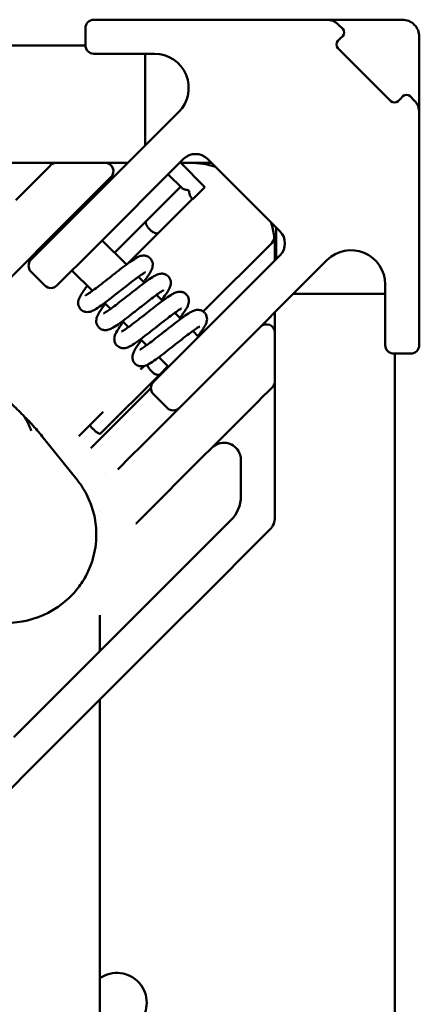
# Model space of a CAD drawing. Header units: millimetres. Extents: x 0 to 14369, y -869 to 2970.
# Tile 364 of 656: x 2144 to 2167, y 1088 to 1146. Entities that reach past the tile are written whole.
import ezdxf

# ---------------------------------------------------------------- set-up
doc = ezdxf.new("R2010")
doc.units = ezdxf.units.MM
doc.header["$LTSCALE"] = 10
doc.layers.add('Sichtbar (ISO)', color=7, linetype='Continuous', lineweight=50)

msp = doc.modelspace()

# ---------------------------------------------------------------- linework, layer by layer
at = {"layer": 'Sichtbar (ISO)'}
for p, q in [((2149.668, 1145.548), (2148.168, 1145.548)), ((2149.668, 1145.548), (2161.808, 1145.548)), ((2162.873, 1145.548), (2163.205, 1145.548)), ((2163.558, 1145.548), (2164.037, 1145.548)), ((2147.668, 1145.048), (2147.668, 1144.048)), ((2162.515, 1145.255), (2162.757, 1145.013)), ((2162.474, 1144.306), (2162.616, 1144.447)), ((2162.757, 1144.589), (2162.616, 1144.447)), ((2069.518, 1144.035), (2147.669, 1144.035)), ((2162.392, 1144.035), (2162.392, 1144.035)), ((2165.585, 1140.77), (2162.474, 1143.882)), ((2149.668, 1143.548), (2148.168, 1143.548)), ((2149.668, 1143.548), (2151.726, 1143.548)), ((2151.165, 1143.548), (2151.165, 1138.159)), ((2166.151, 1140.912), (2166.01, 1140.77)), ((2166.151, 1140.912), (2166.292, 1141.053)), ((2166.717, 1141.053), (2166.959, 1140.811)), ((2165.818, 1140.683), (2165.818, 1140.683)), ((2153.14, 1140.134), (2146.6, 1133.593)), ((2167.252, 1140.104), (2167.252, 1127.965)), ((2148.12, 1132.073), (2153.423, 1137.376)), ((2154.837, 1137.376), (2159.08, 1133.134)), ((2137.988, 1137.154), (2143.862, 1137.154)), ((2145.575, 1136.952), (2144.914, 1136.291)), ((2145.575, 1136.952), (2145.63, 1137.008)), ((2145.984, 1137.154), (2148.812, 1137.154)), ((2153.228, 1137.181), (2154.677, 1135.731)), ((2153.787, 1137.154), (2153.254, 1137.154)), ((2153.787, 1137.154), (2155.059, 1137.154)), ((2144.883, 1136.26), (2144.361, 1135.739)), ((2149.11, 1136.245), (2147.897, 1135.032)), ((2149.11, 1136.245), (2149.166, 1136.301)), ((2152.52, 1136.473), (2153.315, 1135.678)), ((2144.361, 1135.739), (2143.579, 1134.957)), ((2151.254, 1133.757), (2153.246, 1135.748)), ((2153.97, 1135.024), (2154.677, 1135.731)), ((2144.159, 1134.971), (2144.159, 1134.971)), ((2147.897, 1135.032), (2147.115, 1134.25)), ((2151.963, 1133.051), (2153.953, 1135.041)), ((2153.881, 1135.113), (2153.97, 1135.024)), ((2147.115, 1134.25), (2142.145, 1129.28)), ((2147.13, 1134.123), (2147.059, 1134.194)), ((2144.478, 1131.472), (2146.6, 1133.593)), ((2149.375, 1131.878), (2151.254, 1133.757)), ((2158.858, 1133.356), (2158.858, 1131.497)), ((2150.141, 1131.23), (2151.963, 1133.051)), ((2145.362, 1132.356), (2145.291, 1132.426)), ((2148.12, 1132.073), (2145.998, 1129.952)), ((2150.074, 1131.18), (2148.65, 1132.603)), ((2154.585, 1128.427), (2158.596, 1132.437)), ((2159.08, 1131.719), (2153.777, 1126.416)), ((2161.837, 1131.436), (2155.297, 1124.896)), ((2145.291, 1129.952), (2144.478, 1130.765)), ((2148.078, 1129.64), (2146.882, 1130.835)), ((2151.134, 1130.119), (2150.784, 1130.469)), ((2165.252, 1127.965), (2165.252, 1130.022)), ((2152.195, 1129.058), (2151.845, 1129.409)), ((2159.863, 1129.461), (2165.252, 1129.461)), ((2149.138, 1128.579), (2148.788, 1128.93)), ((2153.256, 1127.998), (2152.905, 1128.348)), ((2158.787, 1127.905), (2158.787, 1128.283)), ((2150.199, 1127.519), (2149.849, 1127.869)), ((2165.252, 1127.965), (2165.252, 1126.465)), ((2167.252, 1126.465), (2167.252, 1127.965)), ((2154.307, 1126.946), (2153.966, 1127.287)), ((2158.787, 1127.179), (2158.787, 1124.35)), ((2151.26, 1126.458), (2150.909, 1126.808)), ((2151.655, 1124.295), (2153.777, 1126.416)), ((2152.539, 1125.179), (2151.97, 1125.748)), ((2165.752, 1125.965), (2166.752, 1125.965)), ((2165.818, 1125.965), (2165.818, 641.735)), ((2151.109, 1125.233), (2150.895, 1125.019)), ((2150.913, 1120.512), (2155.883, 1125.482)), ((2152.504, 1125.214), (2152.031, 1124.741)), ((2152.031, 1124.741), (2148.556, 1121.266)), ((2158.641, 1123.997), (2158.585, 1123.941)), ((2151.509, 1123.936), (2148.027, 1120.454)), ((2152.469, 1122.774), (2151.655, 1123.588)), ((2157.925, 1123.281), (2158.585, 1123.941)), ((2157.372, 1122.728), (2157.894, 1123.25)), ((2158.787, 1123.045), (2158.787, 1122.745)), ((2147.32, 1121.161), (2148.713, 1122.554)), ((2157.372, 1122.728), (2156.59, 1121.946)), ((2158.787, 1122.473), (2158.787, 1122.229)), ((2153.035, 1118.391), (2156.59, 1121.946)), ((2158.787, 1122.229), (2158.787, 1116.355)), ((2147.181, 1118.554), (2145.137, 1121.107)), ((2147.32, 1121.161), (2147.282, 1121.124)), ((2150.913, 1120.512), (2150.356, 1119.955)), ((2147.989, 1120.417), (2148.027, 1120.454)), ((2149.566, 1119.165), (2150.356, 1119.955)), ((2156.787, 1117.598), (2156.787, 1119.729)), ((2153.035, 1118.391), (2152.477, 1117.834)), ((2150.736, 1116.092), (2152.477, 1117.834)), ((2148.518, 1116.673), (2148.518, 1116.674)), ((2150.644, 1116), (2150.679, 1116.035)), ((2150.71, 1116.066), (2150.721, 1116.077)), ((2150.733, 1116.089), (2150.736, 1116.092)), ((2152.762, 1112.744), (2156.201, 1116.184)), ((2158.494, 1115.648), (2154.177, 1111.33)), ((2151.742, 1111.724), (2152.762, 1112.744)), ((2143.476, 1103.458), (2151.742, 1111.724)), ((2154.177, 1111.33), (2153.156, 1110.31)), ((2148.518, 1110.911), (2148.518, 1110.911)), ((2153.156, 1110.31), (2144.89, 1102.044)), ((2148.518, 1108.5), (2148.518, 1110.621)), ((2148.518, 1069.561), (2148.518, 1105.671)), ((2144.278, 1101.431), (2144.89, 1102.044)), ((2144.278, 1101.431), (2129.428, 1086.582))]:
    msp.add_line(p, q, dxfattribs=at)
for centre, radius, start, end in [((2148.168, 1145.048), 0.5, 90, 180), ((2161.808, 1144.548), 1, 45, 90), ((2166.252, 1144.548), 1, 359.99998, 90.00003), ((2162.545, 1144.801), 0.3, 315, 45), ((2162.686, 1144.094), 0.3, 135, 225), ((2148.168, 1144.048), 0.5, 180, 270), ((2151.726, 1141.548), 2, 315, 90), ((2165.797, 1140.982), 0.3, 225, 315), ((2166.505, 1140.841), 0.3, 45, 135), ((2166.252, 1140.104), 1, 0, 45), ((2154.13, 1136.669), 1, 45, 135), ((2145.984, 1136.654), 0.5, 90, 135), ((2148.812, 1136.654), 0.5, 315, 90), ((2153.787, 1132.154), 5, 72.50063, 90), ((2153.787, 1132.154), 5, 8.1301, 17.49937), ((2158.242, 1132.791), 0.5, 315, 8.1301), ((2158.373, 1132.426), 1, 315, 45), ((2163.252, 1130.022), 2, 0, 135), ((2144.832, 1131.118), 0.5, 135, 225), ((2145.645, 1130.305), 0.5, 225, 315), ((2158.287, 1127.179), 0.5, 0, 135), ((2165.752, 1126.465), 0.5, 180, 270), ((2166.752, 1126.465), 0.5, 270, 0), ((2152.009, 1123.941), 0.5, 135, 225), ((2158.287, 1124.35), 0.5, 315, 0), ((2152.822, 1123.128), 0.5, 225, 315), ((2155.787, 1119.729), 1, 30.32761, 135), ((2155.787, 1119.729), 1, 0, 3.22913), ((2139.49, 1119.887), 9.407, 354.20635, 354.20642), ((2139.49, 1119.887), 9.407, 354.20635, 354.20642), ((2154.787, 1117.598), 2, 315, 0), ((2157.787, 1116.355), 1, 315, 0), ((2149.518, 1087.885), 1.75, 235.1501, 124.8499), ((2149.518, 1087.885), 1.75, 235.1501, 124.8499)]:
    msp.add_arc(centre, radius, start, end, dxfattribs=at)
for centre, major_axis, ratio, start_param, end_param in [((2144.052, 1135.434), (0.886, 0.882), 0.000665, 5.928371, 6.049504), ((2158.287, 1132.154), (0.5, 0), 0.393655, 6.282932, 6.283173), ((2157.067, 1122.419), (0.882, 0.886), 0.000665, 0.233682, 0.354814), ((2150.28, 1116.343), (0.354, -0.354), 0.850796, 6.283128, 6.283178), ((2143.707, 1105.103), (0.707, -0.707), 0.57735, 6.283168, 6.283191)]:
    msp.add_ellipse(centre, major_axis=major_axis, ratio=ratio, start_param=start_param, end_param=end_param, dxfattribs=at)
for points in [[(2161.808, 1145.548), (2161.808, 1145.548), (2161.811, 1145.548), (2161.817, 1145.548)], [(2163.205, 1145.548), (2163.318, 1145.548), (2163.436, 1145.548), (2163.558, 1145.548)], [(2164.037, 1145.548), (2164.504, 1145.548), (2165.025, 1145.548), (2165.577, 1145.548)], [(2167.252, 1142.976), (2167.252, 1142.823), (2167.252, 1142.673), (2167.252, 1142.529)], [(2167.252, 1141.043), (2167.252, 1140.773), (2167.252, 1140.552), (2167.252, 1140.394)], [(2144.611, 1137.154), (2144.871, 1137.154), (2145.125, 1137.154), (2145.345, 1137.154)], [(2145.624, 1137.154), (2145.674, 1137.154), (2145.72, 1137.154), (2145.762, 1137.154)], [(2145.89, 1137.154), (2145.934, 1137.154), (2145.963, 1137.154), (2145.977, 1137.154)], [(2145.977, 1137.154), (2145.981, 1137.154), (2145.984, 1137.154), (2145.984, 1137.154)], [(2151.963, 1133.051), (2151.963, 1133.051), (2151.963, 1133.051), (2151.963, 1133.051)], [(2158.738, 1132.853), (2158.737, 1132.858), (2158.737, 1132.861), (2158.737, 1132.861)], [(2158.738, 1132.853), (2158.74, 1132.841), (2158.742, 1132.822), (2158.746, 1132.794)], [(2158.766, 1132.619), (2158.768, 1132.59), (2158.771, 1132.56), (2158.773, 1132.528)], [(2158.781, 1132.402), (2158.779, 1132.447), (2158.776, 1132.489), (2158.773, 1132.528)], [(2158.781, 1132.402), (2158.783, 1132.355), (2158.785, 1132.305), (2158.786, 1132.255)], [(2158.787, 1132.154), (2158.787, 1132.189), (2158.787, 1132.222), (2158.786, 1132.255)], [(2158.787, 1132.154), (2158.787, 1132.075), (2158.787, 1131.993), (2158.787, 1131.91)], [(2158.787, 1128.386), (2158.787, 1128.352), (2158.787, 1128.317), (2158.787, 1128.283)], [(2158.787, 1127.905), (2158.787, 1127.836), (2158.787, 1127.768), (2158.787, 1127.703)], [(2158.787, 1127.396), (2158.787, 1127.37), (2158.787, 1127.345), (2158.787, 1127.322)], [(2158.787, 1127.238), (2158.787, 1127.212), (2158.787, 1127.196), (2158.787, 1127.185)], [(2158.787, 1127.179), (2158.787, 1127.179), (2158.787, 1127.181), (2158.787, 1127.185)], [(2158.787, 1124.35), (2158.787, 1124.35), (2158.787, 1124.348), (2158.787, 1124.343)], [(2158.787, 1124.343), (2158.787, 1124.333), (2158.787, 1124.315), (2158.787, 1124.287)], [(2158.787, 1124.189), (2158.787, 1124.143), (2158.787, 1124.089), (2158.787, 1124.028)], [(2158.787, 1123.363), (2158.787, 1123.26), (2158.787, 1123.153), (2158.787, 1123.045)], [(2158.787, 1122.745), (2158.787, 1122.655), (2158.787, 1122.564), (2158.787, 1122.473)], [(2150.644, 1116), (2150.641, 1115.997), (2150.637, 1115.993), (2150.633, 1115.989)], [(2150.71, 1116.066), (2150.701, 1116.057), (2150.691, 1116.047), (2150.679, 1116.035)], [(2150.733, 1116.089), (2150.729, 1116.086), (2150.725, 1116.082), (2150.721, 1116.077)]]:
    msp.add_open_spline(points, degree=3, dxfattribs=at)
for points, knots in [([(2161.817, 1145.548), (2161.857, 1145.548), (2162.028, 1145.548), (2162.463, 1145.548), (2162.654, 1145.548), (2162.873, 1145.548)], [0, 0, 0, 0, 0.2296458, 0.2296458, 0.3586173, 0.3586173, 0.3586173, 0.3586173]), ([(2165.577, 1145.548), (2165.577, 1145.548), (2165.785, 1145.548), (2166.01, 1145.548), (2166.252, 1145.548)], [0.91657311, 0.91657311, 0.91657311, 0.91657311, 0.91666667, 0.99999993, 0.99999993, 0.99999993, 0.99999993]), ([(2167.252, 1144.548), (2167.252, 1144.348), (2167.252, 1144.156), (2167.252, 1143.974), (2167.252, 1143.792), (2167.252, 1143.62), (2167.252, 1143.453), (2167.252, 1143.289), (2167.252, 1143.129), (2167.252, 1142.976)], [0, 0, 0, 0, 0.0714286, 0.0714286, 0.0714286, 0.1428571, 0.1428571, 0.1428571, 0.2133044, 0.2133044, 0.2133044, 0.2133044]), ([(2167.252, 1142.529), (2167.252, 1142.526), (2167.252, 1142.524), (2167.252, 1142.521), (2167.252, 1142.378), (2167.252, 1142.24), (2167.252, 1142.108), (2167.252, 1141.977), (2167.252, 1141.851), (2167.252, 1141.731), (2167.252, 1141.611), (2167.252, 1141.498), (2167.252, 1141.39), (2167.252, 1141.282), (2167.252, 1141.18), (2167.252, 1141.084), (2167.252, 1141.07), (2167.252, 1141.056), (2167.252, 1141.043)], [0.2844726, 0.2844726, 0.2844726, 0.2844726, 0.2857143, 0.2857143, 0.2857143, 0.3571429, 0.3571429, 0.3571429, 0.4285714, 0.4285714, 0.4285714, 0.5, 0.5, 0.5, 0.5714286, 0.5714286, 0.5714286, 0.5817952, 0.5817952, 0.5817952, 0.5817952]), ([(2167.252, 1140.394), (2167.252, 1140.34), (2167.252, 1140.291), (2167.252, 1140.249), (2167.252, 1140.207), (2167.252, 1140.171), (2167.252, 1140.145), (2167.252, 1140.12), (2167.252, 1140.104), (2167.252, 1140.104)], [0.7867268, 0.7867268, 0.7867268, 0.7867268, 0.8571429, 0.8571429, 0.8571429, 0.9285714, 0.9285714, 0.9285714, 1, 1, 1, 1]), ([(2143.862, 1137.154), (2144.028, 1137.154), (2144.29, 1137.154), (2144.521, 1137.154), (2144.611, 1137.154)], [0, 0, 0, 0, 0.1111111, 0.1879508, 0.1879508, 0.1879508, 0.1879508]), ([(2145.345, 1137.154), (2145.347, 1137.154), (2145.433, 1137.154), (2145.529, 1137.154), (2145.609, 1137.154), (2145.624, 1137.154)], [0.442817, 0.442817, 0.442817, 0.442817, 0.4444444, 0.5555556, 0.5840631, 0.5840631, 0.5840631, 0.5840631]), ([(2145.762, 1137.154), (2145.803, 1137.154), (2145.847, 1137.154), (2145.883, 1137.154), (2145.89, 1137.154)], [0.6784653, 0.6784653, 0.6784653, 0.6784653, 0.7777778, 0.8015303, 0.8015303, 0.8015303, 0.8015303]), ([(2148.966, 1137.154), (2148.963, 1137.154), (2148.96, 1137.154), (2148.957, 1137.154), (2148.939, 1137.154), (2148.922, 1137.154), (2148.908, 1137.154), (2148.893, 1137.154), (2148.88, 1137.154), (2148.869, 1137.154), (2148.862, 1137.154), (2148.855, 1137.154), (2148.85, 1137.154), (2148.846, 1137.154), (2148.842, 1137.154), (2148.839, 1137.154), (2148.83, 1137.154), (2148.824, 1137.154), (2148.819, 1137.154), (2148.816, 1137.154), (2148.814, 1137.154), (2148.813, 1137.154)], [0.6706126, 0.6706126, 0.6706126, 0.6706126, 0.6800253, 0.6800253, 0.6800253, 0.737988, 0.737988, 0.737988, 0.7971699, 0.7971699, 0.7971699, 0.8333333, 0.8333333, 0.8333333, 0.8594016, 0.8594016, 0.8594016, 0.9265534, 0.9265534, 0.9265534, 0.9740417, 0.9740417, 0.9740417, 0.9740417]), ([(2148.966, 1137.154), (2149.026, 1137.154), (2149.1, 1137.154), (2149.266, 1137.154), (2149.359, 1137.154), (2149.456, 1137.154)], [0, 0, 0, 0, 0.03084745, 0.03084745, 0.06283461, 0.06283461, 0.06283461, 0.06283461]), ([(2150.161, 1137.154), (2150.112, 1137.154), (2150.064, 1137.154), (2150.018, 1137.154), (2149.953, 1137.154), (2149.891, 1137.154), (2149.83, 1137.154), (2149.824, 1137.154), (2149.817, 1137.154), (2149.81, 1137.154), (2149.76, 1137.154), (2149.711, 1137.154), (2149.663, 1137.154), (2149.612, 1137.154), (2149.562, 1137.154), (2149.515, 1137.154), (2149.495, 1137.154), (2149.476, 1137.154), (2149.457, 1137.154), (2149.457, 1137.154), (2149.456, 1137.154), (2149.456, 1137.154)], [0.024734, 0.024734, 0.024734, 0.024734, 0.0804483, 0.0804483, 0.0804483, 0.158036, 0.158036, 0.158036, 0.1666667, 0.1666667, 0.1666667, 0.232441, 0.232441, 0.232441, 0.3038559, 0.3038559, 0.3038559, 0.3333333, 0.3333333, 0.3333333, 0.3341466, 0.3341466, 0.3341466, 0.3341466]), ([(2153.315, 1135.678), (2153.32, 1135.673), (2153.326, 1135.669), (2153.369, 1135.634), (2153.426, 1135.606), (2153.534, 1135.575), (2153.565, 1135.568), (2153.614, 1135.559), (2153.632, 1135.556), (2153.659, 1135.553), (2153.669, 1135.552), (2153.684, 1135.552), (2153.69, 1135.552), (2153.7, 1135.553), (2153.703, 1135.554), (2153.71, 1135.557), (2153.712, 1135.559), (2153.715, 1135.561), (2153.715, 1135.561), (2153.715, 1135.561)], [-0.0614024, -0.0614024, -0.0614024, -0.0614024, -0.05627451, -0.05627451, -0.0255897, -0.0255897, -0.01422826, -0.01422826, -0.00805379, -0.00805379, -0.00459711, -0.00459711, -0.00256234, -0.00256234, -0.00116973, -0.00116973, 0, 0, 0.00000115, 0.00000115, 0.00000115, 0.00000115]), ([(2153.762, 1135.513), (2153.762, 1135.513), (2153.762, 1135.513), (2153.761, 1135.513), (2153.761, 1135.512), (2153.76, 1135.511), (2153.759, 1135.51), (2153.757, 1135.506), (2153.755, 1135.501), (2153.753, 1135.486), (2153.753, 1135.472), (2153.756, 1135.441), (2153.758, 1135.426), (2153.768, 1135.368), (2153.78, 1135.312), (2153.823, 1135.192), (2153.849, 1135.149), (2153.876, 1135.118), (2153.879, 1135.115), (2153.881, 1135.113)], [-0.05808345, -0.05808345, -0.05808345, -0.05808345, -0.05804017, -0.05804017, -0.05794149, -0.05794149, -0.05776225, -0.05776225, -0.0569744, -0.0569744, -0.05564174, -0.05564174, -0.05447895, -0.05447895, -0.05105123, -0.05105123, -0.04698725, -0.04698725, -0.04653697, -0.04653697, -0.04653697, -0.04653697]), ([(2151.254, 1133.757), (2151.244, 1133.746), (2151.235, 1133.733), (2151.229, 1133.718), (2151.228, 1133.716), (2151.227, 1133.714), (2151.226, 1133.711), (2151.222, 1133.698), (2151.219, 1133.683), (2151.218, 1133.667), (2151.217, 1133.662), (2151.217, 1133.656), (2151.217, 1133.65), (2151.217, 1133.636), (2151.219, 1133.621), (2151.221, 1133.606), (2151.223, 1133.596), (2151.225, 1133.586), (2151.228, 1133.576), (2151.231, 1133.564), (2151.235, 1133.55), (2151.24, 1133.537), (2151.245, 1133.523), (2151.251, 1133.508), (2151.258, 1133.493), (2151.262, 1133.483), (2151.267, 1133.473), (2151.273, 1133.463), (2151.282, 1133.445), (2151.293, 1133.426), (2151.305, 1133.407), (2151.309, 1133.4), (2151.314, 1133.394), (2151.318, 1133.387), (2151.333, 1133.365), (2151.35, 1133.342), (2151.367, 1133.321), (2151.37, 1133.317), (2151.372, 1133.314), (2151.375, 1133.311), (2151.396, 1133.286), (2151.418, 1133.262), (2151.44, 1133.239)], [0.0011368, 0.0011368, 0.0011368, 0.0011368, 0.1239356, 0.1239356, 0.1239356, 0.1428571, 0.1428571, 0.1428571, 0.2478565, 0.2478565, 0.2478565, 0.2857143, 0.2857143, 0.2857143, 0.3727594, 0.3727594, 0.3727594, 0.4285714, 0.4285714, 0.4285714, 0.4972122, 0.4972122, 0.4972122, 0.5714286, 0.5714286, 0.5714286, 0.6219224, 0.6219224, 0.6219224, 0.7142857, 0.7142857, 0.7142857, 0.7477412, 0.7477412, 0.7477412, 0.8571429, 0.8571429, 0.8571429, 0.8731867, 0.8731867, 0.8731867, 1, 1, 1, 1]), ([(2151.44, 1133.239), (2151.463, 1133.216), (2151.488, 1133.194), (2151.513, 1133.173), (2151.516, 1133.171), (2151.519, 1133.168), (2151.522, 1133.166), (2151.544, 1133.148), (2151.566, 1133.131), (2151.589, 1133.116), (2151.596, 1133.112), (2151.602, 1133.107), (2151.609, 1133.103), (2151.628, 1133.091), (2151.647, 1133.08), (2151.666, 1133.07), (2151.676, 1133.065), (2151.686, 1133.06), (2151.696, 1133.055), (2151.711, 1133.049), (2151.726, 1133.043), (2151.74, 1133.037), (2151.754, 1133.032), (2151.767, 1133.028), (2151.78, 1133.025), (2151.79, 1133.022), (2151.8, 1133.02), (2151.81, 1133.018), (2151.825, 1133.016), (2151.84, 1133.014), (2151.854, 1133.014), (2151.86, 1133.014), (2151.866, 1133.014), (2151.871, 1133.014), (2151.888, 1133.015), (2151.903, 1133.018), (2151.916, 1133.023), (2151.919, 1133.024), (2151.921, 1133.024), (2151.923, 1133.025), (2151.938, 1133.031), (2151.952, 1133.04), (2151.963, 1133.051)], [0, 0, 0, 0, 0.127291, 0.127291, 0.127291, 0.142857, 0.142857, 0.142857, 0.252705, 0.252705, 0.252705, 0.285714, 0.285714, 0.285714, 0.378148, 0.378148, 0.378148, 0.428571, 0.428571, 0.428571, 0.502296, 0.502296, 0.502296, 0.571429, 0.571429, 0.571429, 0.626199, 0.626199, 0.626199, 0.714286, 0.714286, 0.714286, 0.750776, 0.750776, 0.750776, 0.857143, 0.857143, 0.857143, 0.874766, 0.874766, 0.874766, 1, 1, 1, 1]), ([(2158.766, 1132.619), (2158.762, 1132.661), (2158.755, 1132.726), (2158.749, 1132.775), (2158.746, 1132.794)], [0.4355358, 0.4355358, 0.4355358, 0.4355358, 0.6, 0.7254828, 0.7254828, 0.7254828, 0.7254828]), ([(2147.673, 1129.376), (2147.673, 1129.376), (2147.673, 1129.376), (2147.676, 1129.377), (2147.685, 1129.381), (2147.721, 1129.4), (2147.752, 1129.418), (2147.84, 1129.474), (2147.904, 1129.517), (2148.069, 1129.632), (2148.177, 1129.712), (2148.423, 1129.898), (2148.567, 1130.009), (2148.871, 1130.246), (2149.036, 1130.376), (2149.366, 1130.635), (2149.534, 1130.767), (2149.856, 1131.016), (2150.012, 1131.135), (2150.298, 1131.344), (2150.429, 1131.436), (2150.609, 1131.549), (2150.67, 1131.585), (2150.806, 1131.653), (2150.88, 1131.687), (2151.044, 1131.713), (2151.114, 1131.716), (2151.245, 1131.692), (2151.308, 1131.669), (2151.4, 1131.613), (2151.434, 1131.587), (2151.464, 1131.557)], [0.0782802, 0.0782802, 0.0782802, 0.0782802, 0.0804245, 0.0804245, 0.1002586, 0.1002586, 0.128227, 0.128227, 0.1677342, 0.1677342, 0.2191537, 0.2191537, 0.2772389, 0.2772389, 0.3390115, 0.3390115, 0.4031055, 0.4031055, 0.4692275, 0.4692275, 0.5380545, 0.5380545, 0.5772046, 0.5772046, 0.6246709, 0.6246709, 0.6507472, 0.6507472, 0.67257, 0.67257, 0.6865676, 0.6865676, 0.6865676, 0.6865676]), ([(2151.464, 1131.557), (2151.507, 1131.514), (2151.543, 1131.462), (2151.593, 1131.355), (2151.608, 1131.298), (2151.621, 1131.189), (2151.619, 1131.135), (2151.605, 1131.039), (2151.593, 1130.997), (2151.559, 1130.899), (2151.534, 1130.846), (2151.431, 1130.652), (2151.325, 1130.496), (2151.158, 1130.264), (2151.123, 1130.216), (2151.086, 1130.167)], [0, 0, 0, 0, 0.0201309, 0.0201309, 0.0398923, 0.0398923, 0.0603638, 0.0603638, 0.0820056, 0.0820056, 0.1161591, 0.1161591, 0.2069321, 0.2069321, 0.229242, 0.229242, 0.229242, 0.229242]), ([(2158.787, 1131.427), (2158.787, 1131.511), (2158.787, 1131.668), (2158.787, 1131.835), (2158.787, 1131.91)], [0.7982602, 0.7982602, 0.7982602, 0.7982602, 0.875, 0.9353696, 0.9353696, 0.9353696, 0.9353696]), ([(2151.189, 1130.733), (2151.189, 1130.733), (2151.189, 1130.733), (2151.186, 1130.732), (2151.175, 1130.727), (2151.139, 1130.708), (2151.108, 1130.69), (2151.018, 1130.633), (2150.952, 1130.589), (2150.784, 1130.471), (2150.676, 1130.391), (2150.428, 1130.204), (2150.283, 1130.091), (2149.976, 1129.852), (2149.811, 1129.722), (2149.482, 1129.463), (2149.314, 1129.332), (2148.994, 1129.084), (2148.839, 1128.966), (2148.553, 1128.758), (2148.423, 1128.667), (2148.242, 1128.554), (2148.181, 1128.518), (2148.046, 1128.452), (2147.973, 1128.42), (2147.812, 1128.396), (2147.745, 1128.394), (2147.617, 1128.417), (2147.556, 1128.44), (2147.463, 1128.495), (2147.428, 1128.522), (2147.398, 1128.552)], [0.0784146, 0.0784146, 0.0784146, 0.0784146, 0.0811448, 0.0811448, 0.1008462, 0.1008462, 0.128751, 0.128751, 0.1692244, 0.1692244, 0.2203749, 0.2203749, 0.2789769, 0.2789769, 0.3408623, 0.3408623, 0.4048071, 0.4048071, 0.4708002, 0.4708002, 0.5400568, 0.5400568, 0.5795914, 0.5795914, 0.6258731, 0.6258731, 0.6507822, 0.6507822, 0.6722928, 0.6722928, 0.6865077, 0.6865077, 0.6865077, 0.6865077]), ([(2148.734, 1128.315), (2148.734, 1128.315), (2148.736, 1128.316), (2148.751, 1128.323), (2148.769, 1128.333), (2148.827, 1128.366), (2148.872, 1128.395), (2148.995, 1128.477), (2149.08, 1128.536), (2149.285, 1128.686), (2149.412, 1128.782), (2149.691, 1128.997), (2149.846, 1129.118), (2150.167, 1129.37), (2150.335, 1129.503), (2150.665, 1129.761), (2150.829, 1129.889), (2151.137, 1130.122), (2151.282, 1130.229), (2151.546, 1130.413), (2151.663, 1130.488), (2151.85, 1130.585), (2151.923, 1130.62), (2152.085, 1130.651), (2152.156, 1130.656), (2152.29, 1130.636), (2152.353, 1130.615), (2152.452, 1130.56), (2152.491, 1130.53), (2152.524, 1130.497)], [0.0780919, 0.0780919, 0.0780919, 0.0780919, 0.089059, 0.089059, 0.112064, 0.112064, 0.1457625, 0.1457625, 0.1911536, 0.1911536, 0.2464687, 0.2464687, 0.3066044, 0.3066044, 0.3695245, 0.3695245, 0.4345909, 0.4345909, 0.5017962, 0.5017962, 0.5734599, 0.5734599, 0.6217784, 0.6217784, 0.6485778, 0.6485778, 0.6705764, 0.6705764, 0.6863864, 0.6863864, 0.6863864, 0.6863864]), ([(2152.524, 1130.497), (2152.567, 1130.454), (2152.603, 1130.402), (2152.654, 1130.294), (2152.669, 1130.238), (2152.682, 1130.129), (2152.68, 1130.075), (2152.666, 1129.978), (2152.654, 1129.936), (2152.618, 1129.834), (2152.592, 1129.78), (2152.484, 1129.579), (2152.373, 1129.416), (2152.204, 1129.184), (2152.176, 1129.146), (2152.147, 1129.106)], [0, 0, 0, 0, 0.020168, 0.020168, 0.0399534, 0.0399534, 0.0604388, 0.0604388, 0.0825759, 0.0825759, 0.1178211, 0.1178211, 0.2114127, 0.2114127, 0.2292964, 0.2292964, 0.2292964, 0.2292964]), ([(2147.398, 1128.552), (2147.355, 1128.595), (2147.319, 1128.647), (2147.269, 1128.754), (2147.254, 1128.81), (2147.241, 1128.919), (2147.243, 1128.972), (2147.256, 1129.068), (2147.268, 1129.11), (2147.302, 1129.21), (2147.328, 1129.263), (2147.432, 1129.459), (2147.537, 1129.613), (2147.704, 1129.845), (2147.739, 1129.893), (2147.776, 1129.942)], [0, 0, 0, 0, 0.0200576, 0.0200576, 0.0397416, 0.0397416, 0.0600722, 0.0600722, 0.0819661, 0.0819661, 0.1165024, 0.1165024, 0.2069992, 0.2069992, 0.2293725, 0.2293725, 0.2293725, 0.2293725]), ([(2152.249, 1129.673), (2152.249, 1129.673), (2152.247, 1129.672), (2152.233, 1129.665), (2152.215, 1129.656), (2152.159, 1129.623), (2152.114, 1129.595), (2151.993, 1129.515), (2151.91, 1129.456), (2151.707, 1129.308), (2151.58, 1129.213), (2151.303, 1129), (2151.147, 1128.878), (2150.828, 1128.627), (2150.659, 1128.494), (2150.33, 1128.236), (2150.166, 1128.108), (2149.857, 1127.874), (2149.711, 1127.766), (2149.446, 1127.581), (2149.328, 1127.505), (2149.142, 1127.407), (2149.071, 1127.373), (2148.941, 1127.344), (2148.908, 1127.339), (2148.81, 1127.334), (2148.738, 1127.341), (2148.61, 1127.382), (2148.553, 1127.412), (2148.488, 1127.464), (2148.473, 1127.477), (2148.459, 1127.491)], [0.0781004, 0.0781004, 0.0781004, 0.0781004, 0.0885885, 0.0885885, 0.1115155, 0.1115155, 0.1449262, 0.1449262, 0.1899069, 0.1899069, 0.2451028, 0.2451028, 0.3052155, 0.3052155, 0.3680411, 0.3680411, 0.4329291, 0.4329291, 0.5001647, 0.5001647, 0.5717369, 0.5717369, 0.6193455, 0.6193455, 0.6337188, 0.6337188, 0.6590117, 0.6590117, 0.6798829, 0.6798829, 0.6864945, 0.6864945, 0.6864945, 0.6864945]), ([(2149.795, 1127.255), (2149.795, 1127.255), (2149.795, 1127.255), (2149.797, 1127.256), (2149.808, 1127.261), (2149.844, 1127.28), (2149.875, 1127.298), (2149.964, 1127.354), (2150.03, 1127.398), (2150.196, 1127.516), (2150.305, 1127.595), (2150.553, 1127.782), (2150.698, 1127.894), (2151.003, 1128.133), (2151.168, 1128.263), (2151.497, 1128.522), (2151.665, 1128.654), (2151.986, 1128.902), (2152.142, 1129.02), (2152.427, 1129.229), (2152.558, 1129.32), (2152.739, 1129.433), (2152.8, 1129.468), (2152.935, 1129.535), (2153.008, 1129.568), (2153.17, 1129.592), (2153.237, 1129.594), (2153.366, 1129.571), (2153.428, 1129.548), (2153.521, 1129.493), (2153.555, 1129.466), (2153.585, 1129.436)], [0.0784316, 0.0784316, 0.0784316, 0.0784316, 0.0809057, 0.0809057, 0.1008689, 0.1008689, 0.1286079, 0.1286079, 0.1688198, 0.1688198, 0.220145, 0.220145, 0.2785746, 0.2785746, 0.3403808, 0.3403808, 0.4043655, 0.4043655, 0.4705065, 0.4705065, 0.539611, 0.539611, 0.5789993, 0.5789993, 0.6256318, 0.6256318, 0.6507607, 0.6507607, 0.6724392, 0.6724392, 0.6865883, 0.6865883, 0.6865883, 0.6865883]), ([(2153.585, 1129.436), (2153.628, 1129.393), (2153.664, 1129.341), (2153.714, 1129.234), (2153.729, 1129.178), (2153.743, 1129.069), (2153.74, 1129.016), (2153.727, 1128.92), (2153.715, 1128.878), (2153.681, 1128.779), (2153.656, 1128.727), (2153.553, 1128.532), (2153.449, 1128.378), (2153.281, 1128.145), (2153.245, 1128.096), (2153.208, 1128.046)], [0, 0, 0, 0, 0.0200649, 0.0200649, 0.0397738, 0.0397738, 0.0600073, 0.0600073, 0.0817322, 0.0817322, 0.1159279, 0.1159279, 0.2063442, 0.2063442, 0.2293008, 0.2293008, 0.2293008, 0.2293008]), ([(2148.459, 1127.491), (2148.416, 1127.535), (2148.38, 1127.586), (2148.33, 1127.694), (2148.314, 1127.75), (2148.301, 1127.86), (2148.303, 1127.913), (2148.318, 1128.01), (2148.33, 1128.053), (2148.365, 1128.155), (2148.391, 1128.208), (2148.495, 1128.402), (2148.599, 1128.556), (2148.765, 1128.784), (2148.8, 1128.832), (2148.836, 1128.882)], [0, 0, 0, 0, 0.0201823, 0.0201823, 0.0399829, 0.0399829, 0.0604947, 0.0604947, 0.0826545, 0.0826545, 0.1178263, 0.1178263, 0.2068701, 0.2068701, 0.2293028, 0.2293028, 0.2293028, 0.2293028]), ([(2153.31, 1128.612), (2153.31, 1128.612), (2153.31, 1128.612), (2153.307, 1128.611), (2153.297, 1128.606), (2153.26, 1128.587), (2153.23, 1128.569), (2153.141, 1128.513), (2153.075, 1128.469), (2152.908, 1128.351), (2152.8, 1128.272), (2152.552, 1128.085), (2152.407, 1127.973), (2152.102, 1127.734), (2151.937, 1127.604), (2151.608, 1127.345), (2151.44, 1127.214), (2151.119, 1126.965), (2150.963, 1126.847), (2150.677, 1126.638), (2150.547, 1126.547), (2150.366, 1126.434), (2150.305, 1126.399), (2150.17, 1126.332), (2150.096, 1126.299), (2149.935, 1126.274), (2149.867, 1126.272), (2149.739, 1126.296), (2149.677, 1126.318), (2149.584, 1126.374), (2149.549, 1126.401), (2149.519, 1126.431)], [0.0784175, 0.0784175, 0.0784175, 0.0784175, 0.0808702, 0.0808702, 0.1008283, 0.1008283, 0.1285904, 0.1285904, 0.1687478, 0.1687478, 0.2200994, 0.2200994, 0.2784929, 0.2784929, 0.3402936, 0.3402936, 0.4042867, 0.4042867, 0.4704428, 0.4704428, 0.5395174, 0.5395174, 0.5788873, 0.5788873, 0.6255769, 0.6255769, 0.6507391, 0.6507391, 0.6724371, 0.6724371, 0.6865918, 0.6865918, 0.6865918, 0.6865918]), ([(2150.855, 1126.194), (2150.855, 1126.194), (2150.857, 1126.195), (2150.871, 1126.201), (2150.889, 1126.211), (2150.945, 1126.243), (2150.99, 1126.271), (2151.111, 1126.351), (2151.194, 1126.41), (2151.396, 1126.557), (2151.522, 1126.653), (2151.8, 1126.866), (2151.955, 1126.987), (2152.275, 1127.238), (2152.443, 1127.371), (2152.772, 1127.629), (2152.937, 1127.757), (2153.245, 1127.991), (2153.391, 1128.099), (2153.657, 1128.285), (2153.775, 1128.361), (2153.961, 1128.459), (2154.032, 1128.493), (2154.161, 1128.522), (2154.194, 1128.527), (2154.294, 1128.533), (2154.366, 1128.526), (2154.494, 1128.484), (2154.551, 1128.454), (2154.616, 1128.403), (2154.632, 1128.389), (2154.646, 1128.375)], [0.0781074, 0.0781074, 0.0781074, 0.0781074, 0.0885141, 0.0885141, 0.111421, 0.111421, 0.1447777, 0.1447777, 0.1897031, 0.1897031, 0.2448665, 0.2448665, 0.304975, 0.304975, 0.3677901, 0.3677901, 0.4326583, 0.4326583, 0.4998836, 0.4998836, 0.5714388, 0.5714388, 0.6189335, 0.6189335, 0.6335549, 0.6335549, 0.6589953, 0.6589953, 0.6798628, 0.6798628, 0.6865027, 0.6865027, 0.6865027, 0.6865027]), ([(2154.646, 1128.375), (2154.689, 1128.332), (2154.725, 1128.28), (2154.775, 1128.173), (2154.79, 1128.116), (2154.803, 1128.007), (2154.801, 1127.953), (2154.787, 1127.856), (2154.775, 1127.813), (2154.739, 1127.712), (2154.713, 1127.659), (2154.609, 1127.465), (2154.505, 1127.311), (2154.339, 1127.081), (2154.304, 1127.034), (2154.268, 1126.985)], [0, 0, 0, 0, 0.0201825, 0.0201825, 0.0399835, 0.0399835, 0.0604965, 0.0604965, 0.0826557, 0.0826557, 0.1177265, 0.1177265, 0.2070473, 0.2070473, 0.2293217, 0.2293217, 0.2293217, 0.2293217]), ([(2149.519, 1126.431), (2149.476, 1126.474), (2149.441, 1126.525), (2149.39, 1126.633), (2149.375, 1126.689), (2149.362, 1126.798), (2149.364, 1126.851), (2149.378, 1126.947), (2149.389, 1126.989), (2149.423, 1127.088), (2149.448, 1127.14), (2149.551, 1127.334), (2149.656, 1127.489), (2149.823, 1127.721), (2149.859, 1127.77), (2149.897, 1127.821)], [0, 0, 0, 0, 0.020073, 0.020073, 0.0397878, 0.0397878, 0.060029, 0.060029, 0.0817321, 0.0817321, 0.1159098, 0.1159098, 0.2063356, 0.2063356, 0.2292932, 0.2292932, 0.2292932, 0.2292932]), ([(2154.371, 1127.551), (2154.371, 1127.551), (2154.368, 1127.55), (2154.354, 1127.543), (2154.335, 1127.534), (2154.278, 1127.5), (2154.232, 1127.472), (2154.109, 1127.39), (2154.025, 1127.33), (2153.82, 1127.18), (2153.692, 1127.084), (2153.414, 1126.87), (2153.258, 1126.748), (2152.937, 1126.496), (2152.769, 1126.364), (2152.439, 1126.106), (2152.275, 1125.978), (2151.967, 1125.745), (2151.822, 1125.638), (2151.558, 1125.454), (2151.441, 1125.378), (2151.254, 1125.281), (2151.181, 1125.247), (2151.02, 1125.215), (2150.949, 1125.21), (2150.815, 1125.231), (2150.752, 1125.252), (2150.653, 1125.307), (2150.614, 1125.336), (2150.58, 1125.37)], [0.0780982, 0.0780982, 0.0780982, 0.0780982, 0.0890688, 0.0890688, 0.11206, 0.11206, 0.1457541, 0.1457541, 0.1911719, 0.1911719, 0.2464706, 0.2464706, 0.3066026, 0.3066026, 0.3695327, 0.3695327, 0.434617, 0.434617, 0.5018011, 0.5018011, 0.5734572, 0.5734572, 0.6217888, 0.6217888, 0.6486345, 0.6486345, 0.6705674, 0.6705674, 0.6863861, 0.6863861, 0.6863861, 0.6863861]), ([(2158.787, 1127.396), (2158.787, 1127.424), (2158.787, 1127.516), (2158.787, 1127.627), (2158.787, 1127.701), (2158.787, 1127.703)], [0.2804383, 0.2804383, 0.2804383, 0.2804383, 0.3333333, 0.4444444, 0.4471845, 0.4471845, 0.4471845, 0.4471845]), ([(2158.787, 1127.238), (2158.787, 1127.258), (2158.787, 1127.286), (2158.787, 1127.319), (2158.787, 1127.322)], [0.14942837, 0.14942837, 0.14942837, 0.14942837, 0.22222222, 0.22858709, 0.22858709, 0.22858709, 0.22858709]), ([(2150.58, 1125.37), (2150.537, 1125.413), (2150.501, 1125.465), (2150.451, 1125.572), (2150.436, 1125.629), (2150.423, 1125.738), (2150.425, 1125.792), (2150.439, 1125.888), (2150.451, 1125.931), (2150.486, 1126.032), (2150.512, 1126.086), (2150.621, 1126.288), (2150.732, 1126.451), (2150.901, 1126.684), (2150.929, 1126.722), (2150.958, 1126.76)], [0, 0, 0, 0, 0.0201647, 0.0201647, 0.0399469, 0.0399469, 0.0604273, 0.0604273, 0.0825579, 0.0825579, 0.1177848, 0.1177848, 0.2117348, 0.2117348, 0.2292977, 0.2292977, 0.2292977, 0.2292977]), ([(2151.523, 1124.94), (2151.497, 1124.966), (2151.472, 1124.993), (2151.449, 1125.021), (2151.428, 1125.046), (2151.409, 1125.072), (2151.392, 1125.097), (2151.39, 1125.1), (2151.388, 1125.104), (2151.386, 1125.107), (2151.37, 1125.131), (2151.356, 1125.154), (2151.345, 1125.177), (2151.342, 1125.182), (2151.339, 1125.187), (2151.337, 1125.192), (2151.327, 1125.213), (2151.318, 1125.234), (2151.311, 1125.254), (2151.309, 1125.26), (2151.307, 1125.267), (2151.305, 1125.273), (2151.302, 1125.284), (2151.299, 1125.294), (2151.297, 1125.304)], [0, 0, 0, 0, 0.1428571, 0.1428571, 0.1428571, 0.269123, 0.269123, 0.269123, 0.2857143, 0.2857143, 0.2857143, 0.4034197, 0.4034197, 0.4034197, 0.4285714, 0.4285714, 0.4285714, 0.5364779, 0.5364779, 0.5364779, 0.5714286, 0.5714286, 0.5714286, 0.630572, 0.630572, 0.630572, 0.630572]), ([(2152.031, 1124.741), (2152.026, 1124.736), (2152.02, 1124.731), (2152.013, 1124.727), (2152.005, 1124.722), (2151.997, 1124.718), (2151.987, 1124.716), (2151.981, 1124.713), (2151.973, 1124.712), (2151.966, 1124.711), (2151.954, 1124.709), (2151.941, 1124.708), (2151.928, 1124.709), (2151.921, 1124.709), (2151.914, 1124.71), (2151.906, 1124.711), (2151.89, 1124.713), (2151.873, 1124.717), (2151.856, 1124.722), (2151.85, 1124.724), (2151.843, 1124.726), (2151.837, 1124.728), (2151.817, 1124.735), (2151.796, 1124.744), (2151.775, 1124.754), (2151.77, 1124.757), (2151.765, 1124.759), (2151.76, 1124.762), (2151.737, 1124.774), (2151.714, 1124.787), (2151.69, 1124.803), (2151.687, 1124.805), (2151.683, 1124.807), (2151.68, 1124.809), (2151.654, 1124.827), (2151.629, 1124.846), (2151.604, 1124.866), (2151.576, 1124.889), (2151.549, 1124.914), (2151.523, 1124.94)], [0, 0, 0, 0, 0.066053, 0.066053, 0.066053, 0.142857, 0.142857, 0.142857, 0.198054, 0.198054, 0.198054, 0.285714, 0.285714, 0.285714, 0.330474, 0.330474, 0.330474, 0.428571, 0.428571, 0.428571, 0.463522, 0.463522, 0.463522, 0.571429, 0.571429, 0.571429, 0.59658, 0.59658, 0.59658, 0.714286, 0.714286, 0.714286, 0.730877, 0.730877, 0.730877, 0.857143, 0.857143, 0.857143, 1, 1, 1, 1]), ([(2158.787, 1124.287), (2158.787, 1124.263), (2158.787, 1124.23), (2158.787, 1124.19), (2158.787, 1124.189)], [0.14138021, 0.14138021, 0.14138021, 0.14138021, 0.22222222, 0.22299708, 0.22299708, 0.22299708, 0.22299708]), ([(2158.787, 1124.028), (2158.787, 1124.013), (2158.787, 1123.916), (2158.787, 1123.701), (2158.787, 1123.474), (2158.787, 1123.364), (2158.787, 1123.363)], [0.3120711, 0.3120711, 0.3120711, 0.3120711, 0.3333333, 0.4444444, 0.5555556, 0.5560589, 0.5560589, 0.5560589, 0.5560589]), ([(2145.137, 1121.107), (2144.959, 1121.33), (2144.751, 1121.573), (2144.312, 1122.052), (2144.077, 1122.294), (2143.614, 1122.746), (2143.38, 1122.962), (2143.014, 1123.28), (2142.874, 1123.397), (2142.74, 1123.504)], [0, 0, 0, 0, 0.102282, 0.102282, 0.2011731, 0.2011731, 0.2968687, 0.2968687, 0.3581942, 0.3581942, 0.3581942, 0.3581942]), ([(2144.067, 1122.3), (2144.148, 1122.167), (2144.286, 1121.918), (2144.389, 1121.687), (2144.441, 1121.561), (2144.472, 1121.479), (2144.486, 1121.439)], [0.5524024, 0.5524024, 0.5524024, 0.5524024, 0.697039, 0.8227062, 0.9113594, 1, 1, 1, 1]), ([(2148.118, 1121.535), (2148.093, 1121.56), (2148.045, 1121.611), (2147.98, 1121.687), (2147.942, 1121.738), (2147.924, 1121.763), (2147.923, 1121.764)], [0, 0, 0, 0, 0.0666675, 0.1333329, 0.2000011, 0.2048587, 0.2048587, 0.2048587, 0.2048587]), ([(2148.556, 1121.266), (2148.553, 1121.264), (2148.543, 1121.257), (2148.515, 1121.255), (2148.469, 1121.269), (2148.41, 1121.298), (2148.343, 1121.342), (2148.27, 1121.397), (2148.193, 1121.462), (2148.143, 1121.511), (2148.118, 1121.535)], [0.5, 0.5, 0.5, 0.5, 0.5333342, 0.5999994, 0.6666667, 0.7333347, 0.7999989, 0.8666671, 0.9333325, 1, 1, 1, 1]), ([(2156.786, 1119.785), (2156.78, 1119.893), (2156.756, 1120.001), (2156.697, 1120.147), (2156.675, 1120.191), (2156.65, 1120.234)], [0, 0, 0, 0, 0.03232523, 0.03232523, 0.04713976, 0.04713976, 0.04713976, 0.04713976]), ([(2141.561, 1110.371), (2142.347, 1110.146), (2143.167, 1110.106), (2144.789, 1110.391), (2145.62, 1110.736), (2146.664, 1111.566), (2146.961, 1111.86), (2147.418, 1112.448), (2147.596, 1112.723), (2147.867, 1113.254), (2147.971, 1113.502), (2148.197, 1114.192), (2148.287, 1114.67), (2148.321, 1115.534), (2148.291, 1115.929), (2148.152, 1116.657), (2148.047, 1116.999), (2147.766, 1117.674), (2147.58, 1118.004), (2147.312, 1118.386), (2147.247, 1118.472), (2147.181, 1118.554)], [0.001098, 0.001098, 0.001098, 0.001098, 0.357064, 0.357064, 0.727479, 0.727479, 0.88417, 0.88417, 0.997113, 0.997113, 1.084044, 1.084044, 1.227313, 1.227313, 1.343527, 1.343527, 1.454238, 1.454238, 1.581325, 1.581325, 1.619911, 1.619911, 1.619911, 1.619911])]:
    msp.add_open_spline(points, degree=3, knots=knots, dxfattribs=at)

doc.saveas('drawing.dxf')
